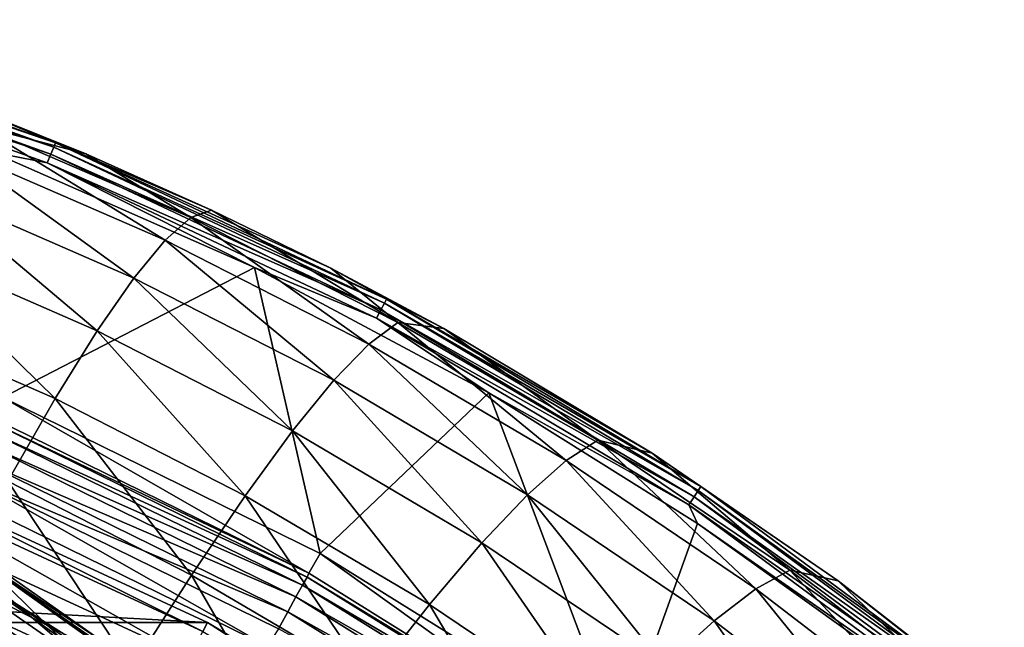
# Model space of a CAD drawing. Header units: metres. Extents: x -25 to 25, y -125 to 22.
# Tile 551 of 552: x 8.25 to 14.09, y 17.64 to 21.24. Entities that reach past the tile are written whole.
import ezdxf

# ---------------------------------------------------------------- set-up
doc = ezdxf.new("R2010")
doc.units = ezdxf.units.M
doc.layers.add('solid_500465', color=7, linetype='CONTINUOUS')
doc.layers.add('solid_500465_01', color=7, linetype='CONTINUOUS')

msp = doc.modelspace()

# ---------------------------------------------------------------- linework, layer by layer
at = {"layer": 'solid_500465'}
for points in [[(9.365406, 17.666035), (-9.365406, 17.666035), (-7.400167, 18.575075)], [(11.22152, 16.5492), (-11.22152, 16.5492), (-9.365406, 17.666035)]]:
    msp.add_3dface(points, dxfattribs=at)
at = {"layer": 'solid_500465_01'}
for points in [[(6.400649, 21.171385, 0.039457), (6.413537, 21.213936, 0.085146), (8.454482, 20.484436, 0.085146)], [(6.413537, 21.213936, 0.085146), (6.421603, 21.240564, 0.142505), (8.465114, 20.510149, 0.142505)], [(8.454482, 20.484436, 0.085146), (6.413537, 21.213936, 0.085146), (8.465114, 20.510149, 0.142505)], [(8.465114, 20.510149, 0.142505), (6.421603, 21.240564, 0.142505), (7.859231, 20.759455, 0.202223)], [(6.384248, 21.117233, 0.01008), (6.400649, 21.171385, 0.039457), (8.437493, 20.44335, 0.039457)], [(8.437493, 20.44335, 0.039457), (6.400649, 21.171385, 0.039457), (8.454482, 20.484436, 0.085146)], [(8.415874, 20.391064, 0.01008), (6.384248, 21.117233, 0.01008), (8.437493, 20.44335, 0.039457)], [(8.415874, 20.391064, 0.01008), (8.087917, 20.455315), (6.384248, 21.117233, 0.01008)], [(8.643618, 20.444597, 0.202568), (7.859231, 20.759455, 0.202223), (8.004426, 20.613708, 3.410763)], [(8.465114, 20.510149, 0.142505), (7.859231, 20.759455, 0.202223), (8.643618, 20.444597, 0.202568)], [(9.113737, 19.932625, 6.662877), (8.004426, 20.613708, 3.410763), (7.870893, 20.472399, 6.662604)], [(8.643618, 20.444597, 0.202568), (8.004426, 20.613708, 3.410763), (9.266982, 20.067902, 3.410104)], [(9.113737, 19.932625, 6.662877), (9.266982, 20.067902, 3.410104), (8.004426, 20.613708, 3.410763)], [(8.454482, 20.484436, 0.085146), (8.465114, 20.510149, 0.142505), (10.42761, 19.584511, 0.142505)], [(8.465114, 20.510149, 0.142505), (8.643618, 20.444597, 0.202568), (9.390137, 20.112144, 0.202874)], [(8.465114, 20.510149, 0.142505), (9.390137, 20.112144, 0.202874), (10.096848, 19.766521, 0.203193)], [(10.42761, 19.584511, 0.142505), (8.465114, 20.510149, 0.142505), (10.096848, 19.766521, 0.203193)], [(7.870893, 20.472399, 6.662604), (7.709828, 20.239372, 9.908033), (8.92837, 19.708389, 9.909193)], [(9.113737, 19.932625, 6.662877), (7.870893, 20.472399, 6.662604), (8.92837, 19.708389, 9.909193)], [(8.087917, 20.455315), (9.643225, 19.771404), (8.152022, 18.999933)], [(8.415874, 20.391064, 0.01008), (9.643225, 19.771404), (8.087917, 20.455315)], [(8.415874, 20.391064, 0.01008), (8.437493, 20.44335, 0.039457), (10.393632, 19.520708, 0.039457)], [(8.437493, 20.44335, 0.039457), (8.454482, 20.484436, 0.085146), (10.414532, 19.559952, 0.085146)], [(10.393632, 19.520708, 0.039457), (8.437493, 20.44335, 0.039457), (10.414532, 19.559952, 0.085146)], [(10.414532, 19.559952, 0.085146), (8.454482, 20.484436, 0.085146), (10.42761, 19.584511, 0.142505)], [(9.390137, 20.112144, 0.202874), (8.643618, 20.444597, 0.202568), (9.266982, 20.067902, 3.410104)], [(10.367037, 19.470768, 0.01008), (8.415874, 20.391064, 0.01008), (10.393632, 19.520708, 0.039457)], [(10.367037, 19.470768, 0.01008), (9.643225, 19.771404), (8.415874, 20.391064, 0.01008)], [(7.709828, 20.239372, 9.908033), (7.521339, 19.914938, 13.143904), (8.711008, 19.395498, 13.145881)], [(8.92837, 19.708389, 9.909193), (7.709828, 20.239372, 9.908033), (8.711008, 19.395498, 13.145881)], [(9.390137, 20.112144, 0.202874), (9.266982, 20.067902, 3.410104), (10.493829, 19.444748, 3.409521)], [(10.096848, 19.766521, 0.203193), (9.390137, 20.112144, 0.202874), (10.493829, 19.444748, 3.409521)], [(10.322428, 19.316584, 6.663308), (9.266982, 20.067902, 3.410104), (9.113737, 19.932625, 6.662877)], [(10.322428, 19.316584, 6.663308), (10.493829, 19.444748, 3.409521), (9.266982, 20.067902, 3.410104)], [(7.521339, 19.914938, 13.143904), (7.305531, 19.499409, 16.367069), (8.461773, 18.994253, 16.369772)], [(8.711008, 19.395498, 13.145881), (7.521339, 19.914938, 13.143904), (8.461773, 18.994253, 16.369772)], [(9.113737, 19.932625, 6.662877), (8.92837, 19.708389, 9.909193), (10.114326, 19.10256, 9.910586)], [(10.322428, 19.316584, 6.663308), (9.113737, 19.932625, 6.662877), (10.114326, 19.10256, 9.910586)], [(9.643225, 19.771404), (10.034176, 18.076002), (8.152022, 18.999933)], [(9.643225, 19.771404), (11.033092, 19.028709), (10.034176, 18.076002)], [(10.367037, 19.470768, 0.01008), (11.033092, 19.028709), (9.643225, 19.771404)], [(10.76646, 19.409821, 0.203506), (10.096848, 19.766521, 0.203193), (10.493829, 19.444748, 3.409521)], [(10.42761, 19.584511, 0.142505), (10.096848, 19.766521, 0.203193), (10.76646, 19.409821, 0.203506)], [(8.92837, 19.708389, 9.909193), (8.711008, 19.395498, 13.145881), (9.869666, 18.802973, 13.14816)], [(10.114326, 19.10256, 9.910586), (8.92837, 19.708389, 9.909193), (9.869666, 18.802973, 13.14816)], [(10.393632, 19.520708, 0.039457), (10.414532, 19.559952, 0.085146), (12.275025, 18.448986, 0.085146)], [(10.414532, 19.559952, 0.085146), (10.42761, 19.584511, 0.142505), (12.290446, 18.472145, 0.142505)], [(12.275025, 18.448986, 0.085146), (10.414532, 19.559952, 0.085146), (12.290446, 18.472145, 0.142505)], [(10.42761, 19.584511, 0.142505), (10.76646, 19.409821, 0.203506), (12.001713, 18.671228, 0.204054)], [(12.290446, 18.472145, 0.142505), (10.42761, 19.584511, 0.142505), (12.001713, 18.671228, 0.204054)], [(8.461773, 18.994253, 16.369772), (7.305531, 19.499409, 16.367069), (8.18079, 18.504955, 19.577694)], [(10.367037, 19.470768, 0.01008), (10.393632, 19.520708, 0.039457), (12.250384, 18.41198, 0.039457)], [(12.250384, 18.41198, 0.039457), (10.393632, 19.520708, 0.039457), (12.275025, 18.448986, 0.085146)], [(11.491797, 18.627052, 6.663932), (10.493829, 19.444748, 3.409521), (10.322428, 19.316584, 6.663308)], [(12.219027, 18.364885, 0.01008), (10.367037, 19.470768, 0.01008), (12.250384, 18.41198, 0.039457)], [(12.219027, 18.364885, 0.01008), (11.033092, 19.028709), (10.367037, 19.470768, 0.01008)], [(10.76646, 19.409821, 0.203506), (10.493829, 19.444748, 3.409521), (11.679525, 18.747078, 3.409066)], [(11.491797, 18.627052, 6.663932), (11.679525, 18.747078, 3.409066), (10.493829, 19.444748, 3.409521)], [(8.711008, 19.395498, 13.145881), (8.461773, 18.994253, 16.369772), (9.588593, 18.418114, 16.372833)], [(9.869666, 18.802973, 13.14816), (8.711008, 19.395498, 13.145881), (9.588593, 18.418114, 16.372833)], [(12.001713, 18.671228, 0.204054), (10.76646, 19.409821, 0.203506), (11.679525, 18.747078, 3.409066)], [(10.322428, 19.316584, 6.663308), (10.114326, 19.10256, 9.910586), (11.262806, 18.424595, 9.912232)], [(11.491797, 18.627052, 6.663932), (10.322428, 19.316584, 6.663308), (11.262806, 18.424595, 9.912232)], [(10.114326, 19.10256, 9.910586), (9.869666, 18.802973, 13.14816), (10.992712, 18.139982, 13.150743)], [(11.262806, 18.424595, 9.912232), (10.114326, 19.10256, 9.910586), (10.992712, 18.139982, 13.150743)], [(9.96657, 17.959852, 1.543579), (8.097225, 18.876539, 1.54358), (8.152022, 18.999933)], [(9.96657, 17.959852, 1.543579), (8.152022, 18.999933), (10.034176, 18.076002)], [(8.461773, 18.994253, 16.369772), (8.18079, 18.504955, 19.577694), (9.27125, 17.948277, 19.581409)], [(9.588593, 18.418114, 16.372833), (8.461773, 18.994253, 16.369772), (9.27125, 17.948277, 19.581409)], [(11.033092, 19.028709), (11.809398, 16.970243), (10.034176, 18.076002)], [(11.033092, 19.028709), (12.270835, 18.254114), (11.809398, 16.970243)], [(12.219027, 18.364885, 0.01008), (12.270835, 18.254114), (11.033092, 19.028709)], [(8.089862, 18.851608, 1.664162), (8.097225, 18.876539, 1.54358), (9.96657, 17.959852, 1.543579)], [(8.068326, 18.801422, 1.774866), (9.929038, 17.888699, 1.774866), (8.03675, 18.727842, 1.868816)], [(8.089862, 18.851608, 1.664162), (9.955542, 17.936449, 1.664162), (8.068326, 18.801422, 1.774866)], [(9.955542, 17.936449, 1.664162), (9.929038, 17.888699, 1.774866), (8.068326, 18.801422, 1.774866)], [(8.089862, 18.851608, 1.664162), (9.96657, 17.959852, 1.543579), (9.955542, 17.936449, 1.664162)], [(9.869666, 18.802973, 13.14816), (9.588593, 18.418114, 16.372833), (10.681681, 17.773499, 16.376242)], [(10.992712, 18.139982, 13.150743), (9.869666, 18.802973, 13.14816), (10.681681, 17.773499, 16.376242)], [(12.616711, 17.866856, 6.664786), (11.679525, 18.747078, 3.409066), (11.491797, 18.627052, 6.663932)], [(12.001713, 18.671228, 0.204054), (11.679525, 18.747078, 3.409066), (12.818661, 17.977758, 3.408794)], [(12.616711, 17.866856, 6.664786), (12.818661, 17.977758, 3.408794), (11.679525, 18.747078, 3.409066)], [(8.03675, 18.727842, 1.868816), (9.890181, 17.818691, 1.868816), (7.997059, 18.635353, 1.940286)], [(9.929038, 17.888699, 1.774866), (9.890181, 17.818691, 1.868816), (8.03675, 18.727842, 1.868816)], [(7.997059, 18.635353, 1.940286), (9.841336, 17.730692, 1.940286), (7.951674, 18.529591, 1.984921)], [(9.890181, 17.818691, 1.868816), (9.841336, 17.730692, 1.940286), (7.997059, 18.635353, 1.940286)], [(11.491797, 18.627052, 6.663932), (11.262806, 18.424595, 9.912232), (12.368953, 17.677238, 9.914149)], [(12.616711, 17.866856, 6.664786), (11.491797, 18.627052, 6.663932), (12.368953, 17.677238, 9.914149)], [(13.105411, 17.913082, 0.204536), (12.001713, 18.671228, 0.204054), (12.818661, 17.977758, 3.408794)], [(12.290446, 18.472145, 0.142505), (12.001713, 18.671228, 0.204054), (13.105411, 17.913082, 0.204536)], [(9.365406, 17.666035), (-7.400167, 18.575075), (7.400167, 18.575075)], [(7.379093, 18.520126, 0.452351), (9.338214, 17.613739, 0.452351), (7.400167, 18.575075)], [(9.338214, 17.613739, 0.452351), (9.365406, 17.666035), (7.400167, 18.575075)], [(7.314156, 18.357147, 0.878896), (9.256037, 17.458736, 0.878896), (7.379093, 18.520126, 0.452351)], [(8.669984, 17.40226, 88.587845), (7.330844, 18.541801, 91.834305), (7.926098, 18.127607, 91.837273)], [(8.669984, 17.40226, 88.587845), (7.345899, 18.319424, 88.579987), (7.330844, 18.541801, 91.834305)], [(9.256037, 17.458736, 0.878896), (9.338214, 17.613739, 0.452351), (7.379093, 18.520126, 0.452351)], [(7.951674, 18.529591, 1.984921), (9.720175, 17.526167, 2), (7.893727, 18.421785, 2)], [(7.951674, 18.529591, 1.984921), (9.785483, 17.630064, 1.984921), (9.720175, 17.526167, 2)], [(9.841336, 17.730692, 1.940286), (9.785483, 17.630064, 1.984921), (7.951674, 18.529591, 1.984921)], [(8.18079, 18.504955, 19.577694), (7.868183, 17.92791, 22.766478), (8.917779, 17.393751, 22.770695)], [(9.27125, 17.948277, 19.581409), (8.18079, 18.504955, 19.577694), (8.917779, 17.393751, 22.770695)], [(12.250384, 18.41198, 0.039457), (12.275025, 18.448986, 0.085146), (14.017435, 17.161032, 0.085146)], [(12.275025, 18.448986, 0.085146), (12.290446, 18.472145, 0.142505), (14.03505, 17.18257, 0.142505)], [(14.017435, 17.161032, 0.085146), (12.275025, 18.448986, 0.085146), (14.03505, 17.18257, 0.142505)], [(14.03505, 17.18257, 0.142505), (12.290446, 18.472145, 0.142505), (13.105411, 17.913082, 0.204536)], [(-9.718683, 17.526947, 2), (7.893727, 18.421785, 2), (9.720175, 17.526167, 2)], [(9.588593, 18.418114, 16.372833), (9.27125, 17.948277, 19.581409), (10.329875, 17.325424, 19.585505)], [(10.681681, 17.773499, 16.376242), (9.588593, 18.418114, 16.372833), (10.329875, 17.325424, 19.585505)], [(11.262806, 18.424595, 9.912232), (10.992712, 18.139982, 13.150743), (12.075571, 17.409178, 13.153632)], [(12.368953, 17.677238, 9.914149), (11.262806, 18.424595, 9.912232), (12.075571, 17.409178, 13.153632)], [(12.219027, 18.364885, 0.01008), (12.250384, 18.41198, 0.039457), (13.989286, 17.126616, 0.039457)], [(13.989286, 17.126616, 0.039457), (12.250384, 18.41198, 0.039457), (14.017435, 17.161032, 0.085146)], [(7.210534, 18.097075, 1.245427), (9.124903, 17.211393, 1.245427), (7.314156, 18.357147, 0.878896)], [(9.124903, 17.211393, 1.245427), (9.256037, 17.458736, 0.878896), (7.314156, 18.357147, 0.878896)], [(13.953466, 17.082819, 0.01008), (12.219027, 18.364885, 0.01008), (13.989286, 17.126616, 0.039457)], [(13.953466, 17.082819, 0.01008), (12.270835, 18.254114), (12.219027, 18.364885, 0.01008)], [(8.634878, 17.1975, 85.387955), (7.346098, 18.084623, 85.379738), (7.345899, 18.319424, 88.579987)], [(8.669984, 17.40226, 88.587845), (8.634878, 17.1975, 85.387955), (7.345899, 18.319424, 88.579987)], [(12.270835, 18.254114), (13.372451, 17.464355), (11.809398, 16.970243)], [(13.953466, 17.082819, 0.01008), (13.372451, 17.464355), (12.270835, 18.254114)], [(7.075302, 17.757668, 1.526915), (8.953768, 16.888597, 1.526915), (7.210534, 18.097075, 1.245427)], [(8.953768, 16.888597, 1.526915), (9.124903, 17.211393, 1.245427), (7.210534, 18.097075, 1.245427)], [(11.367421, 15.645911, 92.112671), (7.912313, 18.108345, 92.109962), (7.856496, 18.028873, 92.365906)], [(7.912313, 18.108345, 92.109962), (8.749346, 17.549936, 91.839783), (7.926098, 18.127607, 91.837273)], [(7.912313, 18.108345, 92.109962), (10.112309, 16.581362, 91.842155), (8.749346, 17.549936, 91.839783)], [(7.912313, 18.108345, 92.109962), (11.380988, 15.666189, 91.842697), (10.112309, 16.581362, 91.842155)], [(11.367421, 15.645911, 92.112671), (11.380988, 15.666189, 91.842697), (7.912313, 18.108345, 92.109962)], [(8.749346, 17.549936, 91.839783), (8.669984, 17.40226, 88.587845), (7.926098, 18.127607, 91.837273)], [(10.992712, 18.139982, 13.150743), (10.681681, 17.773499, 16.376242), (11.736751, 17.062941, 16.379982)], [(12.075571, 17.409178, 13.153632), (10.992712, 18.139982, 13.150743), (11.736751, 17.062941, 16.379982)], [(8.593934, 16.97171, 82.229744), (7.344502, 17.827957, 82.221985), (7.346098, 18.084623, 85.379738)], [(8.634878, 17.1975, 85.387955), (8.593934, 16.97171, 82.229744), (7.346098, 18.084623, 85.379738)], [(11.732983, 16.859001, 1.543578), (9.96657, 17.959852, 1.543579), (10.034176, 18.076002)], [(11.732983, 16.859001, 1.543578), (10.034176, 18.076002), (11.809398, 16.970243)], [(11.310984, 15.568231, 92.366226), (7.856496, 18.028873, 92.365906), (7.763076, 17.895502, 92.585922)], [(11.310984, 15.568231, 92.366226), (11.367421, 15.645911, 92.112671), (7.856496, 18.028873, 92.365906)], [(7.868183, 17.92791, 22.766478), (7.524138, 17.263489, 25.932974), (8.528393, 16.754904, 25.937513)], [(8.917779, 17.393751, 22.770695), (7.868183, 17.92791, 22.766478), (8.528393, 16.754904, 25.937513)], [(9.27125, 17.948277, 19.581409), (8.917779, 17.393751, 22.770695), (9.937458, 16.796043, 22.775307)], [(10.329875, 17.325424, 19.585505), (9.27125, 17.948277, 19.581409), (9.937458, 16.796043, 22.775307)], [(9.955542, 17.936449, 1.664162), (11.719063, 16.837236, 1.664162), (9.929038, 17.888699, 1.774866)], [(9.955542, 17.936449, 1.664162), (9.96657, 17.959852, 1.543579), (11.732983, 16.859001, 1.543578)], [(9.955542, 17.936449, 1.664162), (11.732983, 16.859001, 1.543578), (11.719063, 16.837236, 1.664162)], [(13.692717, 17.039705, 6.665897), (12.818661, 17.977758, 3.408794), (12.616711, 17.866856, 6.664786)], [(13.105411, 17.913082, 0.204536), (12.818661, 17.977758, 3.408794), (13.906583, 17.140629, 3.40875)], [(13.692717, 17.039705, 6.665897), (13.906583, 17.140629, 3.40875), (12.818661, 17.977758, 3.408794)], [(11.216585, 15.438303, 92.584671), (7.763076, 17.895502, 92.585922), (7.639054, 17.718224, 92.753555)], [(11.216585, 15.438303, 92.584671), (11.310984, 15.568231, 92.366226), (7.763076, 17.895502, 92.585922)], [(9.929038, 17.888699, 1.774866), (11.687865, 16.792414, 1.774866), (9.890181, 17.818691, 1.868816)], [(11.719063, 16.837236, 1.664162), (11.687865, 16.792414, 1.774866), (9.929038, 17.888699, 1.774866)], [(12.616711, 17.866856, 6.664786), (12.368953, 17.677238, 9.914149), (13.428526, 16.864067, 9.91635)], [(13.692717, 17.039705, 6.665897), (12.616711, 17.866856, 6.664786), (13.428526, 16.864067, 9.91635)], [(14.089736, 17.148512, 0.204919), (13.105411, 17.913082, 0.204536), (13.906583, 17.140629, 3.40875)], [(14.03505, 17.18257, 0.142505), (13.105411, 17.913082, 0.204536), (14.089736, 17.148512, 0.204919)], [(8.547957, 16.725899, 79.098381), (7.341493, 17.549763, 79.091568), (7.344502, 17.827957, 82.221985)], [(8.593934, 16.97171, 82.229744), (8.547957, 16.725899, 79.098381), (7.344502, 17.827957, 82.221985)], [(9.890181, 17.818691, 1.868816), (11.642124, 16.726696, 1.868816), (9.841336, 17.730692, 1.940286)], [(11.687865, 16.792414, 1.774866), (11.642124, 16.726696, 1.868816), (9.890181, 17.818691, 1.868816)], [(6.917695, 17.362104, 1.704139), (8.754316, 16.512392, 1.704139), (7.075302, 17.757668, 1.526915)], [(8.754316, 16.512392, 1.704139), (8.953768, 16.888597, 1.526915), (7.075302, 17.757668, 1.526915)], [(10.681681, 17.773499, 16.376242), (10.329875, 17.325424, 19.585505), (11.352673, 16.6388, 19.589947)], [(11.736751, 17.062941, 16.379982), (10.681681, 17.773499, 16.376242), (11.352673, 16.6388, 19.589947)], [(11.091166, 15.265678, 92.751945), (7.639054, 17.718224, 92.753555), (7.493768, 17.510281, 92.856285)], [(11.091166, 15.265678, 92.751945), (11.216585, 15.438303, 92.584671), (7.639054, 17.718224, 92.753555)], [(9.841336, 17.730692, 1.940286), (11.584628, 16.644089, 1.940286), (9.785483, 17.630064, 1.984921)], [(11.642124, 16.726696, 1.868816), (11.584628, 16.644089, 1.940286), (9.841336, 17.730692, 1.940286)], [(11.22152, 16.5492), (-9.365406, 17.666035), (9.365406, 17.666035)], [(9.338214, 17.613739, 0.452351), (11.187853, 16.500849, 0.452351), (9.365406, 17.666035)], [(11.187853, 16.500849, 0.452351), (11.22152, 16.5492), (9.365406, 17.666035)], [(12.368953, 17.677238, 9.914149), (12.075571, 17.409178, 13.153632), (13.114217, 16.613966, 13.156826)], [(13.428526, 16.864067, 9.91635), (12.368953, 17.677238, 9.914149), (13.114217, 16.613966, 13.156826)]]:
    msp.add_3dface(points, dxfattribs=at)

doc.saveas('drawing.dxf')
